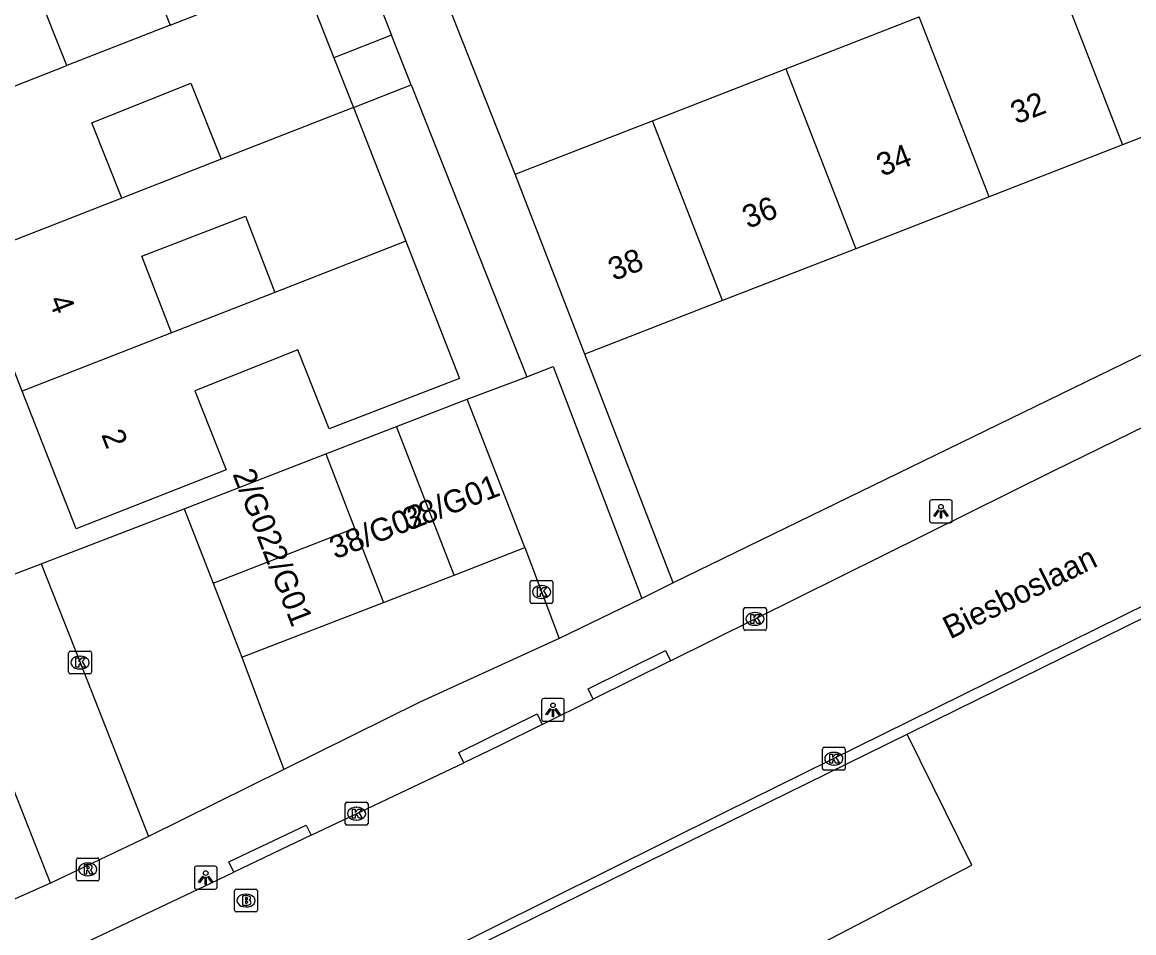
# Model space of a CAD drawing. Extents: x 159689 to 160786, y 387323 to 388339.
# Drawn here: x 160140.76 to 160189.46, y 387424.08 to 387463.98 of the extents above; entities that cross this region are included whole.
import ezdxf

# ---------------------------------------------------------------- set-up
doc = ezdxf.new("R2010")
doc.units = 0
for name, color, linetype in [('IMGEO_Brandkraan', 7, 'Continuous'), ('IMGEO_Groenvoorziening', 7, 'Continuous'), ('IMGEO_Kolk', 7, 'Continuous'), ('IMGEO_Lichtpunt', 7, 'Continuous'), ('IMGEO_Openbare_ruimte_label', 7, 'Continuous'), ('IMGEO_Pand', 7, 'Continuous'), ('IMGEO_Pand_nummerreeks', 7, 'Continuous'), ('IMGEO_Parkeervlak_open', 7, 'Continuous'), ('IMGEO_Rijbaan_lokaal_open', 7, 'Continuous'), ('IMGEO_Rioolput', 7, 'Continuous'), ('IMGEO_Voetpad_open', 7, 'Continuous')]:
    doc.layers.add(name, color=color, linetype=linetype)

msp = doc.modelspace()

# ---------------------------------------------------------------- linework, layer by layer
at = {"layer": 'IMGEO_Brandkraan'}
for p, q in [((160150.066, 387425.071), (160150.066, 387425.923)), ((160150.141, 387425.997), (160150.993, 387425.997)), ((160151.067, 387425.923), (160151.067, 387425.071)), ((160150.554, 387425.777), (160150.579, 387425.777)), ((160150.993, 387424.997), (160150.141, 387424.997)), ((160150.577, 387425.217), (160150.552, 387425.217))]:
    msp.add_line(p, q, dxfattribs=at)
for points in [[(160150.066, 387425.071), (160150.066, 387425.923)], [(160150.141, 387425.997), (160150.993, 387425.997)], [(160151.067, 387425.923), (160151.067, 387425.071)], [(160150.414, 387425.697), (160150.414, 387425.297), (160150.627, 387425.297)], [(160150.645, 387425.697), (160150.414, 387425.697)], [(160150.593, 387425.616), (160150.539, 387425.616), (160150.539, 387425.54)], [(160150.539, 387425.54), (160150.592, 387425.54)], [(160150.601, 387425.464), (160150.539, 387425.464), (160150.539, 387425.383)], [(160150.993, 387424.997), (160150.141, 387424.997)], [(160150.539, 387425.383), (160150.601, 387425.383)]]:
    msp.add_lwpolyline(points, dxfattribs=at)
for centre, radius, start, end in [((160150.143, 387425.921), 0.0765, 91.552, 178.448), ((160150.143, 387425.921), 0.0765, 91.552, 178.448), ((160150.991, 387425.921), 0.0765, 1.552, 88.448), ((160150.991, 387425.921), 0.0765, 1.552, 88.448), ((160150.594, 387425.578), 0.0379, 267.8285, 90.9355), ((160150.602, 387425.423), 0.0404, 269.8759, 90.5077), ((160150.649, 387425.552), 0.145, 59.4692, 91.5367), ((160150.674, 387425.599), 0.0922, 285.5137, 58.1501), ((160150.679, 387425.407), 0.105, 301.3115, 78.989), ((160150.143, 387425.073), 0.0765, 181.552, 268.448), ((160150.143, 387425.073), 0.0765, 181.552, 268.448), ((160150.633, 387425.548), 0.251, 268.6676, 293.5347), ((160150.991, 387425.073), 0.0765, 271.552, 358.448), ((160150.991, 387425.073), 0.0765, 271.552, 358.448)]:
    msp.add_arc(centre, radius, start, end, dxfattribs=at)
for centre, major_axis, ratio, start_param, end_param in [((160150.553, 387425.497), (-0.387, 0.002), 0.722429, 4.712389, 7.853982), ((160150.578, 387425.497), (-0.39, 0.002), 0.717154, 1.570796, 4.712389)]:
    msp.add_ellipse(centre, major_axis=major_axis, ratio=ratio, start_param=start_param, end_param=end_param, dxfattribs=at)
at = {"layer": 'IMGEO_Groenvoorziening'}
msp.add_lwpolyline([(160149.767, 387418.144), (160149.844, 387417.943), (160152.976, 387410.015), (160158.92, 387412.335), (160166.136, 387415.647), (160165.969, 387417.84), (160166.003, 387418.201), (160167.208, 387419.163), (160182.363, 387427.052), (160179.539, 387432.79)], dxfattribs=at)
at = {"layer": 'IMGEO_Kolk'}
for p, q in [((160163.012, 387438.589), (160163.012, 387439.441)), ((160163.087, 387439.515), (160163.939, 387439.515)), ((160163.5, 387439.295), (160163.525, 387439.295)), ((160164.013, 387439.441), (160164.013, 387438.589)), ((160163.523, 387438.735), (160163.498, 387438.735)), ((160163.939, 387438.515), (160163.087, 387438.515)), ((160172.364, 387437.408), (160172.364, 387438.26)), ((160172.439, 387438.334), (160173.291, 387438.334)), ((160172.852, 387438.114), (160172.877, 387438.114)), ((160173.365, 387438.26), (160173.365, 387437.408)), ((160173.291, 387437.334), (160172.439, 387437.334)), ((160172.875, 387437.554), (160172.85, 387437.554)), ((160142.794, 387435.497), (160142.794, 387436.349)), ((160142.869, 387436.423), (160143.721, 387436.423)), ((160143.282, 387436.203), (160143.307, 387436.203)), ((160143.795, 387436.349), (160143.795, 387435.497)), ((160143.721, 387435.423), (160142.869, 387435.423)), ((160143.305, 387435.643), (160143.28, 387435.643)), ((160175.818, 387431.282), (160175.818, 387432.134)), ((160175.893, 387432.208), (160176.745, 387432.208)), ((160176.306, 387431.988), (160176.331, 387431.988)), ((160176.819, 387432.134), (160176.819, 387431.282)), ((160176.329, 387431.428), (160176.304, 387431.428)), ((160176.745, 387431.208), (160175.893, 387431.208)), ((160154.909, 387428.876), (160154.909, 387429.728)), ((160154.984, 387429.802), (160155.836, 387429.802)), ((160155.397, 387429.582), (160155.422, 387429.582)), ((160155.91, 387429.728), (160155.91, 387428.876)), ((160155.42, 387429.022), (160155.395, 387429.022)), ((160155.836, 387428.802), (160154.984, 387428.802))]:
    msp.add_line(p, q, dxfattribs=at)
for points in [[(160163.012, 387438.589), (160163.012, 387439.441)], [(160163.087, 387439.515), (160163.939, 387439.515)], [(160163.333, 387439.215), (160163.456, 387439.215), (160163.456, 387439.064), (160163.586, 387439.215), (160163.75, 387439.215), (160163.604, 387439.064), (160163.757, 387438.815), (160163.605, 387438.815), (160163.52, 387438.979), (160163.456, 387438.912), (160163.456, 387438.815), (160163.333, 387438.815), (160163.333, 387439.215)], [(160164.013, 387439.441), (160164.013, 387438.589)], [(160163.939, 387438.515), (160163.087, 387438.515)], [(160172.364, 387437.408), (160172.364, 387438.26)], [(160172.439, 387438.334), (160173.291, 387438.334)], [(160173.365, 387438.26), (160173.365, 387437.408)], [(160172.685, 387438.034), (160172.808, 387438.034), (160172.808, 387437.883), (160172.938, 387438.034), (160173.102, 387438.034), (160172.956, 387437.883), (160173.109, 387437.634), (160172.957, 387437.634), (160172.872, 387437.798), (160172.808, 387437.731), (160172.808, 387437.634), (160172.685, 387437.634), (160172.685, 387438.034)], [(160173.291, 387437.334), (160172.439, 387437.334)], [(160142.794, 387435.497), (160142.794, 387436.349)], [(160142.869, 387436.423), (160143.721, 387436.423)], [(160143.795, 387436.349), (160143.795, 387435.497)], [(160143.115, 387436.123), (160143.238, 387436.123), (160143.238, 387435.972), (160143.368, 387436.123), (160143.532, 387436.123), (160143.386, 387435.972), (160143.539, 387435.723), (160143.387, 387435.723), (160143.302, 387435.887), (160143.238, 387435.82), (160143.238, 387435.723), (160143.115, 387435.723), (160143.115, 387436.123)], [(160143.721, 387435.423), (160142.869, 387435.423)], [(160175.818, 387431.282), (160175.818, 387432.134)], [(160175.893, 387432.208), (160176.745, 387432.208)], [(160176.139, 387431.908), (160176.262, 387431.908), (160176.262, 387431.757), (160176.392, 387431.908), (160176.556, 387431.908), (160176.41, 387431.757), (160176.563, 387431.508), (160176.411, 387431.508), (160176.326, 387431.672), (160176.262, 387431.605), (160176.262, 387431.508), (160176.139, 387431.508), (160176.139, 387431.908)], [(160176.819, 387432.134), (160176.819, 387431.282)], [(160176.745, 387431.208), (160175.893, 387431.208)], [(160154.909, 387428.876), (160154.909, 387429.728)], [(160154.984, 387429.802), (160155.836, 387429.802)], [(160155.23, 387429.502), (160155.353, 387429.502), (160155.353, 387429.351), (160155.483, 387429.502), (160155.647, 387429.502), (160155.501, 387429.351), (160155.654, 387429.102), (160155.502, 387429.102), (160155.417, 387429.266), (160155.353, 387429.199), (160155.353, 387429.102), (160155.23, 387429.102), (160155.23, 387429.502)], [(160155.91, 387429.728), (160155.91, 387428.876)], [(160155.836, 387428.802), (160154.984, 387428.802)]]:
    msp.add_lwpolyline(points, dxfattribs=at)
for centre, start, end in [((160163.089, 387439.439), 91.552, 178.448), ((160163.089, 387439.439), 91.552, 178.448), ((160163.937, 387439.439), 1.552, 88.448), ((160163.937, 387439.439), 1.552, 88.448), ((160163.089, 387438.591), 181.552, 268.448), ((160163.089, 387438.591), 181.552, 268.448), ((160163.937, 387438.591), 271.552, 358.448), ((160163.937, 387438.591), 271.552, 358.448), ((160172.441, 387438.258), 91.552, 178.448), ((160172.441, 387438.258), 91.552, 178.448), ((160173.289, 387438.258), 1.552, 88.448), ((160173.289, 387438.258), 1.552, 88.448), ((160172.441, 387437.41), 181.552, 268.448), ((160172.441, 387437.41), 181.552, 268.448), ((160173.289, 387437.41), 271.552, 358.448), ((160173.289, 387437.41), 271.552, 358.448), ((160142.871, 387436.347), 91.552, 178.448), ((160142.871, 387436.347), 91.552, 178.448), ((160143.719, 387436.347), 1.552, 88.448), ((160143.719, 387436.347), 1.552, 88.448), ((160142.871, 387435.499), 181.552, 268.448), ((160142.871, 387435.499), 181.552, 268.448), ((160143.719, 387435.499), 271.552, 358.448), ((160143.719, 387435.499), 271.552, 358.448), ((160175.895, 387432.132), 91.552, 178.448), ((160175.895, 387432.132), 91.552, 178.448), ((160176.743, 387432.132), 1.552, 88.448), ((160176.743, 387432.132), 1.552, 88.448), ((160175.895, 387431.284), 181.552, 268.448), ((160175.895, 387431.284), 181.552, 268.448), ((160176.743, 387431.284), 271.552, 358.448), ((160176.743, 387431.284), 271.552, 358.448), ((160154.986, 387429.726), 91.552, 178.448), ((160154.986, 387429.726), 91.552, 178.448), ((160155.834, 387429.726), 1.552, 88.448), ((160155.834, 387429.726), 1.552, 88.448), ((160154.986, 387428.878), 181.552, 268.448), ((160154.986, 387428.878), 181.552, 268.448), ((160155.834, 387428.878), 271.552, 358.448), ((160155.834, 387428.878), 271.552, 358.448)]:
    msp.add_arc(centre, 0.0765, start, end, dxfattribs=at)
for centre, major_axis, ratio, start_param, end_param in [((160163.499, 387439.015), (-0.387, 0.002), 0.722429, 4.712389, 7.853982), ((160163.524, 387439.015), (-0.39, 0.002), 0.717154, 1.570796, 4.712389), ((160172.851, 387437.834), (-0.387, 0.002), 0.722429, 4.712389, 7.853982), ((160172.876, 387437.834), (-0.39, 0.002), 0.717154, 1.570796, 4.712389), ((160143.281, 387435.923), (-0.387, 0.002), 0.722429, 4.712389, 7.853982), ((160143.306, 387435.923), (-0.39, 0.002), 0.717154, 1.570796, 4.712389), ((160176.305, 387431.708), (-0.387, 0.002), 0.722429, 4.712389, 7.853982), ((160176.33, 387431.708), (-0.39, 0.002), 0.717154, 1.570796, 4.712389), ((160155.396, 387429.302), (-0.387, 0.002), 0.722429, 4.712389, 7.853982), ((160155.421, 387429.302), (-0.39, 0.002), 0.717154, 1.570796, 4.712389)]:
    msp.add_ellipse(centre, major_axis=major_axis, ratio=ratio, start_param=start_param, end_param=end_param, dxfattribs=at)
at = {"layer": 'IMGEO_Lichtpunt'}
for p, q in [((160181.416, 387443.046), (160180.608, 387443.046)), ((160181.416, 387443.046), (160180.608, 387443.046)), ((160180.514, 387442.951), (160180.514, 387442.144)), ((160180.514, 387442.951), (160180.514, 387442.144)), ((160181.51, 387442.144), (160181.51, 387442.951)), ((160181.51, 387442.144), (160181.51, 387442.951)), ((160180.608, 387442.05), (160181.416, 387442.05)), ((160180.608, 387442.05), (160181.416, 387442.05)), ((160163.515, 387434.251), (160163.515, 387433.444)), ((160163.515, 387434.251), (160163.515, 387433.444)), ((160164.417, 387434.346), (160163.609, 387434.346)), ((160164.417, 387434.346), (160163.609, 387434.346)), ((160164.511, 387433.444), (160164.511, 387434.251)), ((160164.511, 387433.444), (160164.511, 387434.251)), ((160163.609, 387433.35), (160164.417, 387433.35)), ((160163.609, 387433.35), (160164.417, 387433.35)), ((160148.301, 387426.901), (160148.301, 387426.094)), ((160148.301, 387426.901), (160148.301, 387426.094)), ((160149.203, 387426.996), (160148.395, 387426.996)), ((160149.203, 387426.996), (160148.395, 387426.996)), ((160149.297, 387426.094), (160149.297, 387426.901)), ((160149.297, 387426.094), (160149.297, 387426.901)), ((160148.395, 387426), (160149.203, 387426)), ((160148.395, 387426), (160149.203, 387426))]:
    msp.add_line(p, q, dxfattribs=at)
for points in [[(160180.888, 387442.615), (160180.927, 387442.587), (160180.739, 387442.325), (160180.701, 387442.352), (160180.888, 387442.615)], [(160180.99, 387442.567), (160181.037, 387442.567), (160181.037, 387442.245), (160180.99, 387442.245), (160180.99, 387442.567)], [(160181.1, 387442.587), (160181.138, 387442.614), (160181.325, 387442.352), (160181.286, 387442.324), (160181.1, 387442.587)], [(160163.889, 387433.915), (160163.928, 387433.887), (160163.74, 387433.625), (160163.702, 387433.652), (160163.889, 387433.915)], [(160163.991, 387433.867), (160164.038, 387433.867), (160164.038, 387433.545), (160163.991, 387433.545), (160163.991, 387433.867)], [(160164.101, 387433.887), (160164.139, 387433.914), (160164.326, 387433.652), (160164.287, 387433.624), (160164.101, 387433.887)], [(160148.675, 387426.565), (160148.714, 387426.537), (160148.526, 387426.275), (160148.488, 387426.302), (160148.675, 387426.565)], [(160148.777, 387426.517), (160148.824, 387426.517), (160148.824, 387426.195), (160148.777, 387426.195), (160148.777, 387426.517)], [(160148.887, 387426.537), (160148.925, 387426.564), (160149.112, 387426.302), (160149.073, 387426.274), (160148.887, 387426.537)]]:
    msp.add_lwpolyline(points, dxfattribs=at)
for centre in [(160181.013, 387442.749), (160164.014, 387434.049), (160148.8, 387426.699)]:
    msp.add_circle(centre, 0.0994, dxfattribs=at)
for centre, start, end in [((160180.608, 387442.951), 90, 180), ((160180.608, 387442.951), 90, 180), ((160181.416, 387442.951), 0, 90), ((160181.416, 387442.951), 0, 90), ((160180.608, 387442.144), 180, 270), ((160180.608, 387442.144), 180, 270), ((160181.416, 387442.144), 270, 0), ((160181.416, 387442.144), 270, 360), ((160163.609, 387434.251), 90, 180), ((160163.609, 387434.251), 90, 180), ((160164.417, 387434.251), 0, 90), ((160164.417, 387434.251), 0, 90), ((160163.609, 387433.444), 180, 270), ((160163.609, 387433.444), 180, 270), ((160164.417, 387433.444), 270, 0), ((160164.417, 387433.444), 270, 360), ((160148.395, 387426.901), 90, 180), ((160148.395, 387426.901), 90, 180), ((160149.203, 387426.901), 0, 90), ((160149.203, 387426.901), 0, 90), ((160148.395, 387426.094), 180, 270), ((160148.395, 387426.094), 180, 270), ((160149.203, 387426.094), 270, 0), ((160149.203, 387426.094), 270, 360)]:
    msp.add_arc(centre, 0.0946, start, end, dxfattribs=at)
at = {"layer": 'IMGEO_Pand'}
for points in [[(160142.713, 387462.078), (160141.382, 387465.418), (160145.899, 387467.219), (160147.24, 387463.854)], [(160185.908, 387466.477), (160188.971, 387458.6)], [(160147.24, 387463.854), (160152.973, 387466.097)], [(160152.973, 387466.097), (160154.412, 387462.423)], [(160174.22, 387461.932), (160180.064, 387464.205)], [(160183.127, 387456.327), (160180.064, 387464.205)], [(160147.24, 387463.854), (160142.713, 387462.078)], [(160156.933, 387463.411), (160154.412, 387462.423)], [(160157.797, 387461.232), (160156.933, 387463.411)], [(160136.175, 387459.517), (160142.713, 387462.078)], [(160154.412, 387462.423), (160155.267, 387460.241)], [(160168.376, 387459.66), (160174.22, 387461.932)], [(160174.22, 387461.932), (160177.283, 387454.055)], [(160145.122, 387456.267), (160143.806, 387459.567), (160148.151, 387461.3), (160149.477, 387457.973)], [(160155.267, 387460.241), (160157.797, 387461.232)], [(160194.815, 387460.872), (160188.971, 387458.6)], [(160155.267, 387460.241), (160149.477, 387457.973)], [(160155.267, 387460.241), (160157.561, 387454.385)], [(160162.353, 387457.317), (160167.014, 387459.13), (160168.376, 387459.66)], [(160171.439, 387451.782), (160168.376, 387459.66)], [(160188.971, 387458.6), (160183.127, 387456.327)], [(160149.477, 387457.973), (160145.122, 387456.267)], [(160165.416, 387449.44), (160162.353, 387457.317)], [(160145.122, 387456.267), (160138.469, 387453.661)], [(160183.127, 387456.327), (160177.283, 387454.055)], [(160147.294, 387450.374), (160146.001, 387453.731), (160150.543, 387455.481), (160151.83, 387452.14)], [(160157.561, 387454.385), (160159.919, 387448.366), (160154.214, 387446.158), (160152.842, 387449.621), (160148.324, 387447.831), (160149.696, 387444.368), (160143.12, 387441.786), (160140.762, 387447.805)], [(160157.561, 387454.385), (160151.83, 387452.14)], [(160177.283, 387454.055), (160171.439, 387451.782)], [(160140.762, 387447.805), (160138.469, 387453.661)], [(160151.83, 387452.14), (160147.294, 387450.374)], [(160171.439, 387451.782), (160165.416, 387449.44)], [(160147.294, 387450.374), (160140.762, 387447.805)], [(160157.162, 387446.266), (160160.254, 387447.464)], [(160162.785, 387440.958), (160160.254, 387447.464)], [(160154.062, 387445.064), (160157.162, 387446.266)], [(160159.685, 387439.757), (160157.162, 387446.266)], [(160147.855, 387442.658), (160154.062, 387445.064)], [(160154.062, 387445.064), (160155.321, 387441.817)], [(160147.855, 387442.658), (160149.12, 387439.405)], [(160149.12, 387439.405), (160155.321, 387441.817)], [(160155.321, 387441.817), (160156.586, 387438.555)], [(160159.685, 387439.757), (160162.785, 387440.958)], [(160156.586, 387438.555), (160159.685, 387439.757)], [(160149.12, 387439.405), (160150.386, 387436.152)], [(160150.386, 387436.152), (160156.586, 387438.555)]]:
    msp.add_lwpolyline(points, dxfattribs=at)
at = {"layer": 'IMGEO_Parkeervlak_open'}
msp.add_lwpolyline([(160139.78, 387439.568), (160141.595, 387440.241)], dxfattribs=at)
at = {"layer": 'IMGEO_Rijbaan_lokaal_open'}
for points in [[(160169.163, 387435.997), (160185.949, 387444.323), (160212.305, 387457.22), (160244.805, 387473.011), (160273.34, 387486.815), (160291.32, 387495.632), (160299.617, 387498.991)], [(160302.229, 387492.724), (160298.001, 387490.97), (160294.302, 387489.299), (160284.062, 387484.245), (160260.972, 387472.997), (160238.595, 387462.168), (160213.189, 387449.943), (160192.437, 387439.673), (160171.506, 387429.331), (160158.753, 387422.998), (160150.14, 387418.901), (160145.429, 387416.725)], [(160162.873, 387448.433), (160164.017, 387448.897), (160167.907, 387438.735)], [(160160.254, 387447.464), (160162.873, 387448.433)], [(160141.595, 387440.241), (160147.855, 387442.658)], [(160162.785, 387440.958), (160164.291, 387436.979)], [(160141.595, 387440.241), (160143.296, 387435.923), (160146.292, 387428.305)], [(160167.907, 387438.735), (160164.291, 387436.979)], [(160150.386, 387436.152), (160152.225, 387431.238)], [(160169.163, 387435.997), (160165.777, 387434.317)], [(160163.546, 387433.211), (160165.777, 387434.317)], [(160163.546, 387433.211), (160161.652, 387432.271), (160160.102, 387431.533)], [(160153.42, 387428.353), (160160.102, 387431.533)], [(160152.225, 387431.238), (160146.292, 387428.305)], [(160153.42, 387428.353), (160150.033, 387426.741)], [(160109.491, 387409.803), (160111.303, 387410.515), (160131.851, 387418.79), (160137.666, 387421.047), (160141.785, 387422.82), (160149.027, 387426.262), (160150.033, 387426.741)]]:
    msp.add_lwpolyline(points, dxfattribs=at)
at = {"layer": 'IMGEO_Rioolput'}
for p, q in [((160143.131, 387426.433), (160143.131, 387427.285)), ((160143.206, 387427.359), (160144.058, 387427.359)), ((160143.619, 387427.139), (160143.644, 387427.139)), ((160144.132, 387427.285), (160144.132, 387426.433)), ((160143.642, 387426.579), (160143.617, 387426.579)), ((160144.058, 387426.359), (160143.206, 387426.359))]:
    msp.add_line(p, q, dxfattribs=at)
for points in [[(160143.131, 387426.433), (160143.131, 387427.285)], [(160143.206, 387427.359), (160144.058, 387427.359)], [(160143.72, 387427.057), (160143.468, 387427.059), (160143.468, 387426.659)], [(160143.646, 387426.978), (160143.592, 387426.978), (160143.592, 387426.897)], [(160143.592, 387426.897), (160143.644, 387426.897)], [(160144.132, 387427.285), (160144.132, 387426.433)], [(160143.468, 387426.659), (160143.592, 387426.659), (160143.592, 387426.821), (160143.603, 387426.821)], [(160143.65, 387426.792), (160143.721, 387426.659), (160143.861, 387426.659), (160143.796, 387426.785)], [(160144.058, 387426.359), (160143.206, 387426.359)]]:
    msp.add_lwpolyline(points, dxfattribs=at)
for centre, radius, start, end in [((160143.208, 387427.283), 0.0765, 91.552, 178.448), ((160143.208, 387427.283), 0.0765, 91.552, 178.448), ((160143.628, 387427.086), 0.19, 274.7715, 282.9687), ((160143.652, 387426.882), 0.0964, 77.0061, 93.1865), ((160143.666, 387426.939), 0.0378, 276.6634, 79.6772), ((160143.719, 387426.947), 0.109, 350.3612, 89.416), ((160143.717, 387426.947), 0.112, 277.5842, 350.9817), ((160144.056, 387427.283), 0.0765, 1.552, 88.448), ((160144.056, 387427.283), 0.0765, 1.552, 88.448), ((160143.208, 387426.435), 0.0765, 181.552, 268.448), ((160143.208, 387426.435), 0.0765, 181.552, 268.448), ((160143.602, 387426.768), 0.0533, 26.0293, 88.6989), ((160143.701, 387426.732), 0.108, 29.5134, 73.7905), ((160144.056, 387426.435), 0.0765, 271.552, 358.448), ((160144.056, 387426.435), 0.0765, 271.552, 358.448)]:
    msp.add_arc(centre, radius, start, end, dxfattribs=at)
for centre, major_axis, ratio, start_param, end_param in [((160143.618, 387426.859), (-0.387, 0.002), 0.722429, 4.712389, 7.853982), ((160143.643, 387426.859), (-0.39, 0.002), 0.717154, 1.570796, 4.712389)]:
    msp.add_ellipse(centre, major_axis=major_axis, ratio=ratio, start_param=start_param, end_param=end_param, dxfattribs=at)
at = {"layer": 'IMGEO_Voetpad_open'}
for points in [[(160141.985, 387501.105), (160142.423, 387500), (160142.953, 387498.663), (160156.933, 387463.411)], [(160179.539, 387432.79), (160180.751, 387433.386), (160217.091, 387451.27), (160244.367, 387464.412), (160269.768, 387476.788)], [(160162.353, 387457.317), (160156.968, 387470.952)], [(160226.209, 387467.135), (160169.278, 387439.422)], [(160157.797, 387461.232), (160162.873, 387448.433)], [(160169.278, 387439.422), (160165.416, 387449.44)], [(160142.001, 387426.255), (160137.164, 387438.529), (160139.78, 387439.568)], [(160169.278, 387439.422), (160167.907, 387438.735)], [(160164.291, 387436.979), (160158.178, 387434.182), (160152.225, 387431.238)], [(160165.777, 387434.317), (160165.55, 387434.776), (160168.939, 387436.451), (160169.163, 387435.997)], [(160160.102, 387431.533), (160159.884, 387431.976), (160163.318, 387433.673), (160163.546, 387433.211)], [(160149.767, 387418.144), (160150.394, 387418.447), (160165.247, 387425.756), (160165.572, 387425.916), (160179.539, 387432.79)], [(160150.033, 387426.741), (160149.819, 387427.192), (160153.206, 387428.804), (160153.42, 387428.353)], [(160146.292, 387428.305), (160142.001, 387426.255)], [(160142.001, 387426.255), (160138.326, 387424.631)]]:
    msp.add_lwpolyline(points, dxfattribs=at)

# ---------------------------------------------------------------- texts
at = {"layer": 'IMGEO_Openbare_ruimte_label'}
msp.add_text('Biesboslaan', height=1, rotation=26.3601, dxfattribs=at).set_placement((160181.417, 387436.932))
at = {"layer": 'IMGEO_Pand_nummerreeks'}
for s, rotation, p in [('32', 21.2498, (160184.309, 387459.491)), ('34', 21.2498, (160178.432, 387457.205)), ('36', 21.2498, (160172.553, 387454.919)), ('38', 21.2498, (160166.676, 387452.633)), ('4', 291.3909, (160141.901, 387451.807)), ('2', 291.3909, (160144.21, 387445.912)), ('2/G02', 291.2573, (160149.964, 387444.186)), ('38/G01', 21.1869, (160157.676, 387441.68)), ('38/G02', 21.1869, (160154.468, 387440.437)), ('2/G01', 291.2573, (160151.272, 387440.825))]:
    msp.add_text(s, height=1, rotation=rotation, dxfattribs=at).set_placement(p)

doc.saveas('drawing.dxf')
